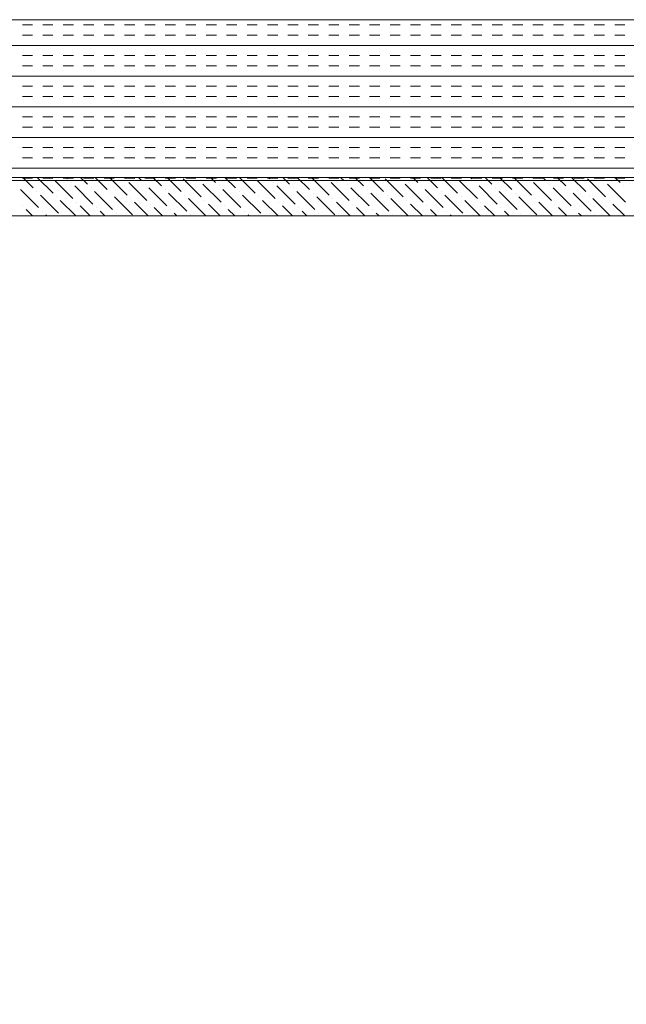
# Model space of a CAD drawing. Extents: x 3940905 to 4145695, y 925352 to 1109797.
# Tile 705 of 1056: x 4034895 to 4035084, y 1100272 to 1100578. Entities that reach past the tile are written whole.
import ezdxf

# ---------------------------------------------------------------- set-up
doc = ezdxf.new("R2010")
doc.units = 0
doc.header["$LTSCALE"] = 750
doc.header["$MEASUREMENT"] = 0
doc.layers.add('CKD Equipments', color=252, linetype='CONTINUOUS', lineweight=0)

msp = doc.modelspace()

# ---------------------------------------------------------------- linework, layer by layer
at = {"layer": 'CKD Equipments'}
for p, q in [((4035285.22, 1100578.1, -7.61), (4034685.22, 1100578.1, -7.61)), ((4034701.22, 1100529.1, -7.61), (4035270.22, 1100529.1, -7.61)), ((4034685.22, 1100528.1, -7.61), (4035285.22, 1100528.1, -7.61)), ((4035270.22, 1100517.1, -7.61), (4034701.22, 1100517.1, -7.61))]:
    msp.add_line(p, q, dxfattribs=at)
at = {"layer": 'CKD Equipments', "color": 4, "linetype": 'Continuous'}
for p, q in [((4034896.24, 1100576.46, -7.61), (4034899.42, 1100576.46, -7.61)), ((4034902.59, 1100576.46, -7.61), (4034905.77, 1100576.46, -7.61)), ((4034908.94, 1100576.46, -7.61), (4034912.12, 1100576.46, -7.61)), ((4034915.29, 1100576.46, -7.61), (4034918.47, 1100576.46, -7.61)), ((4034921.64, 1100576.46, -7.61), (4034924.82, 1100576.46, -7.61)), ((4034927.99, 1100576.46, -7.61), (4034931.17, 1100576.46, -7.61)), ((4034934.34, 1100576.46, -7.61), (4034937.52, 1100576.46, -7.61)), ((4034940.69, 1100576.46, -7.61), (4034943.87, 1100576.46, -7.61)), ((4034947.04, 1100576.46, -7.61), (4034950.22, 1100576.46, -7.61)), ((4034953.39, 1100576.46, -7.61), (4034956.57, 1100576.46, -7.61)), ((4034959.74, 1100576.46, -7.61), (4034962.92, 1100576.46, -7.61)), ((4034966.09, 1100576.46, -7.61), (4034969.27, 1100576.46, -7.61)), ((4034972.44, 1100576.46, -7.61), (4034975.62, 1100576.46, -7.61)), ((4034978.79, 1100576.46, -7.61), (4034981.97, 1100576.46, -7.61)), ((4034985.14, 1100576.46, -7.61), (4034988.32, 1100576.46, -7.61)), ((4034991.49, 1100576.46, -7.61), (4034994.67, 1100576.46, -7.61)), ((4034997.84, 1100576.46, -7.61), (4035001.02, 1100576.46, -7.61)), ((4035004.19, 1100576.46, -7.61), (4035007.37, 1100576.46, -7.61)), ((4035010.54, 1100576.46, -7.61), (4035013.72, 1100576.46, -7.61)), ((4035016.89, 1100576.46, -7.61), (4035020.07, 1100576.46, -7.61)), ((4035023.24, 1100576.46, -7.61), (4035026.42, 1100576.46, -7.61)), ((4035029.59, 1100576.46, -7.61), (4035032.77, 1100576.46, -7.61)), ((4035035.94, 1100576.46, -7.61), (4035039.12, 1100576.46, -7.61)), ((4035042.29, 1100576.46, -7.61), (4035045.47, 1100576.46, -7.61)), ((4035048.64, 1100576.46, -7.61), (4035051.82, 1100576.46, -7.61)), ((4035054.99, 1100576.46, -7.61), (4035058.17, 1100576.46, -7.61)), ((4035061.34, 1100576.46, -7.61), (4035064.52, 1100576.46, -7.61)), ((4035067.69, 1100576.46, -7.61), (4035070.87, 1100576.46, -7.61)), ((4035074.04, 1100576.46, -7.61), (4035077.22, 1100576.46, -7.61)), ((4035080.39, 1100576.46, -7.61), (4035083.57, 1100576.46, -7.61)), ((4034896.24, 1100573.28, -7.61), (4034899.42, 1100573.28, -7.61)), ((4034902.59, 1100573.28, -7.61), (4034905.77, 1100573.28, -7.61)), ((4034908.94, 1100573.28, -7.61), (4034912.12, 1100573.28, -7.61)), ((4034915.29, 1100573.28, -7.61), (4034918.47, 1100573.28, -7.61)), ((4034921.64, 1100573.28, -7.61), (4034924.82, 1100573.28, -7.61)), ((4034927.99, 1100573.28, -7.61), (4034931.17, 1100573.28, -7.61)), ((4034934.34, 1100573.28, -7.61), (4034937.52, 1100573.28, -7.61)), ((4034940.69, 1100573.28, -7.61), (4034943.87, 1100573.28, -7.61)), ((4034947.04, 1100573.28, -7.61), (4034950.22, 1100573.28, -7.61)), ((4034953.39, 1100573.28, -7.61), (4034956.57, 1100573.28, -7.61)), ((4034959.74, 1100573.28, -7.61), (4034962.92, 1100573.28, -7.61)), ((4034966.09, 1100573.28, -7.61), (4034969.27, 1100573.28, -7.61)), ((4034972.44, 1100573.28, -7.61), (4034975.62, 1100573.28, -7.61)), ((4034978.79, 1100573.28, -7.61), (4034981.97, 1100573.28, -7.61)), ((4034985.14, 1100573.28, -7.61), (4034988.32, 1100573.28, -7.61)), ((4034991.49, 1100573.28, -7.61), (4034994.67, 1100573.28, -7.61)), ((4034997.84, 1100573.28, -7.61), (4035001.02, 1100573.28, -7.61)), ((4035004.19, 1100573.28, -7.61), (4035007.37, 1100573.28, -7.61)), ((4035010.54, 1100573.28, -7.61), (4035013.72, 1100573.28, -7.61)), ((4035016.89, 1100573.28, -7.61), (4035020.07, 1100573.28, -7.61)), ((4035023.24, 1100573.28, -7.61), (4035026.42, 1100573.28, -7.61)), ((4035029.59, 1100573.28, -7.61), (4035032.77, 1100573.28, -7.61)), ((4035035.94, 1100573.28, -7.61), (4035039.12, 1100573.28, -7.61)), ((4035042.29, 1100573.28, -7.61), (4035045.47, 1100573.28, -7.61)), ((4035048.64, 1100573.28, -7.61), (4035051.82, 1100573.28, -7.61)), ((4035054.99, 1100573.28, -7.61), (4035058.17, 1100573.28, -7.61)), ((4035061.34, 1100573.28, -7.61), (4035064.52, 1100573.28, -7.61)), ((4035067.69, 1100573.28, -7.61), (4035070.87, 1100573.28, -7.61)), ((4035074.04, 1100573.28, -7.61), (4035077.22, 1100573.28, -7.61)), ((4035080.39, 1100573.28, -7.61), (4035083.57, 1100573.28, -7.61)), ((4034685.22, 1100570.11, -7.61), (4035285.22, 1100570.11, -7.61)), ((4034896.24, 1100566.93, -7.61), (4034899.42, 1100566.93, -7.61)), ((4034902.59, 1100566.93, -7.61), (4034905.77, 1100566.93, -7.61)), ((4034908.94, 1100566.93, -7.61), (4034912.12, 1100566.93, -7.61)), ((4034915.29, 1100566.93, -7.61), (4034918.47, 1100566.93, -7.61)), ((4034921.64, 1100566.93, -7.61), (4034924.82, 1100566.93, -7.61)), ((4034927.99, 1100566.93, -7.61), (4034931.17, 1100566.93, -7.61)), ((4034934.34, 1100566.93, -7.61), (4034937.52, 1100566.93, -7.61)), ((4034940.69, 1100566.93, -7.61), (4034943.87, 1100566.93, -7.61)), ((4034947.04, 1100566.93, -7.61), (4034950.22, 1100566.93, -7.61)), ((4034953.39, 1100566.93, -7.61), (4034956.57, 1100566.93, -7.61)), ((4034959.74, 1100566.93, -7.61), (4034962.92, 1100566.93, -7.61)), ((4034966.09, 1100566.93, -7.61), (4034969.27, 1100566.93, -7.61)), ((4034972.44, 1100566.93, -7.61), (4034975.62, 1100566.93, -7.61)), ((4034978.79, 1100566.93, -7.61), (4034981.97, 1100566.93, -7.61)), ((4034985.14, 1100566.93, -7.61), (4034988.32, 1100566.93, -7.61)), ((4034991.49, 1100566.93, -7.61), (4034994.67, 1100566.93, -7.61)), ((4034997.84, 1100566.93, -7.61), (4035001.02, 1100566.93, -7.61)), ((4035004.19, 1100566.93, -7.61), (4035007.37, 1100566.93, -7.61)), ((4035010.54, 1100566.93, -7.61), (4035013.72, 1100566.93, -7.61)), ((4035016.89, 1100566.93, -7.61), (4035020.07, 1100566.93, -7.61)), ((4035023.24, 1100566.93, -7.61), (4035026.42, 1100566.93, -7.61)), ((4035029.59, 1100566.93, -7.61), (4035032.77, 1100566.93, -7.61)), ((4035035.94, 1100566.93, -7.61), (4035039.12, 1100566.93, -7.61)), ((4035042.29, 1100566.93, -7.61), (4035045.47, 1100566.93, -7.61)), ((4035048.64, 1100566.93, -7.61), (4035051.82, 1100566.93, -7.61)), ((4035054.99, 1100566.93, -7.61), (4035058.17, 1100566.93, -7.61)), ((4035061.34, 1100566.93, -7.61), (4035064.52, 1100566.93, -7.61)), ((4035067.69, 1100566.93, -7.61), (4035070.87, 1100566.93, -7.61)), ((4035074.04, 1100566.93, -7.61), (4035077.22, 1100566.93, -7.61)), ((4035080.39, 1100566.93, -7.61), (4035083.57, 1100566.93, -7.61)), ((4034896.24, 1100563.76, -7.61), (4034899.42, 1100563.76, -7.61)), ((4034902.59, 1100563.76, -7.61), (4034905.77, 1100563.76, -7.61)), ((4034908.94, 1100563.76, -7.61), (4034912.12, 1100563.76, -7.61)), ((4034915.29, 1100563.76, -7.61), (4034918.47, 1100563.76, -7.61)), ((4034921.64, 1100563.76, -7.61), (4034924.82, 1100563.76, -7.61)), ((4034927.99, 1100563.76, -7.61), (4034931.17, 1100563.76, -7.61)), ((4034934.34, 1100563.76, -7.61), (4034937.52, 1100563.76, -7.61)), ((4034940.69, 1100563.76, -7.61), (4034943.87, 1100563.76, -7.61)), ((4034947.04, 1100563.76, -7.61), (4034950.22, 1100563.76, -7.61)), ((4034953.39, 1100563.76, -7.61), (4034956.57, 1100563.76, -7.61)), ((4034959.74, 1100563.76, -7.61), (4034962.92, 1100563.76, -7.61)), ((4034966.09, 1100563.76, -7.61), (4034969.27, 1100563.76, -7.61)), ((4034972.44, 1100563.76, -7.61), (4034975.62, 1100563.76, -7.61)), ((4034978.79, 1100563.76, -7.61), (4034981.97, 1100563.76, -7.61)), ((4034985.14, 1100563.76, -7.61), (4034988.32, 1100563.76, -7.61)), ((4034991.49, 1100563.76, -7.61), (4034994.67, 1100563.76, -7.61)), ((4034997.84, 1100563.76, -7.61), (4035001.02, 1100563.76, -7.61)), ((4035004.19, 1100563.76, -7.61), (4035007.37, 1100563.76, -7.61)), ((4035010.54, 1100563.76, -7.61), (4035013.72, 1100563.76, -7.61)), ((4035016.89, 1100563.76, -7.61), (4035020.07, 1100563.76, -7.61)), ((4035023.24, 1100563.76, -7.61), (4035026.42, 1100563.76, -7.61)), ((4035029.59, 1100563.76, -7.61), (4035032.77, 1100563.76, -7.61)), ((4035035.94, 1100563.76, -7.61), (4035039.12, 1100563.76, -7.61)), ((4035042.29, 1100563.76, -7.61), (4035045.47, 1100563.76, -7.61)), ((4035048.64, 1100563.76, -7.61), (4035051.82, 1100563.76, -7.61)), ((4035054.99, 1100563.76, -7.61), (4035058.17, 1100563.76, -7.61)), ((4035061.34, 1100563.76, -7.61), (4035064.52, 1100563.76, -7.61)), ((4035067.69, 1100563.76, -7.61), (4035070.87, 1100563.76, -7.61)), ((4035074.04, 1100563.76, -7.61), (4035077.22, 1100563.76, -7.61)), ((4035080.39, 1100563.76, -7.61), (4035083.57, 1100563.76, -7.61)), ((4034685.22, 1100560.58, -7.61), (4035285.22, 1100560.58, -7.61)), ((4034896.24, 1100557.41, -7.61), (4034899.42, 1100557.41, -7.61)), ((4034902.59, 1100557.41, -7.61), (4034905.77, 1100557.41, -7.61)), ((4034908.94, 1100557.41, -7.61), (4034912.12, 1100557.41, -7.61)), ((4034915.29, 1100557.41, -7.61), (4034918.47, 1100557.41, -7.61)), ((4034921.64, 1100557.41, -7.61), (4034924.82, 1100557.41, -7.61)), ((4034927.99, 1100557.41, -7.61), (4034931.17, 1100557.41, -7.61)), ((4034934.34, 1100557.41, -7.61), (4034937.52, 1100557.41, -7.61)), ((4034940.69, 1100557.41, -7.61), (4034943.87, 1100557.41, -7.61)), ((4034947.04, 1100557.41, -7.61), (4034950.22, 1100557.41, -7.61)), ((4034953.39, 1100557.41, -7.61), (4034956.57, 1100557.41, -7.61)), ((4034959.74, 1100557.41, -7.61), (4034962.92, 1100557.41, -7.61)), ((4034966.09, 1100557.41, -7.61), (4034969.27, 1100557.41, -7.61)), ((4034972.44, 1100557.41, -7.61), (4034975.62, 1100557.41, -7.61)), ((4034978.79, 1100557.41, -7.61), (4034981.97, 1100557.41, -7.61)), ((4034985.14, 1100557.41, -7.61), (4034988.32, 1100557.41, -7.61)), ((4034991.49, 1100557.41, -7.61), (4034994.67, 1100557.41, -7.61)), ((4034997.84, 1100557.41, -7.61), (4035001.02, 1100557.41, -7.61)), ((4035004.19, 1100557.41, -7.61), (4035007.37, 1100557.41, -7.61)), ((4035010.54, 1100557.41, -7.61), (4035013.72, 1100557.41, -7.61)), ((4035016.89, 1100557.41, -7.61), (4035020.07, 1100557.41, -7.61)), ((4035023.24, 1100557.41, -7.61), (4035026.42, 1100557.41, -7.61)), ((4035029.59, 1100557.41, -7.61), (4035032.77, 1100557.41, -7.61)), ((4035035.94, 1100557.41, -7.61), (4035039.12, 1100557.41, -7.61)), ((4035042.29, 1100557.41, -7.61), (4035045.47, 1100557.41, -7.61)), ((4035048.64, 1100557.41, -7.61), (4035051.82, 1100557.41, -7.61)), ((4035054.99, 1100557.41, -7.61), (4035058.17, 1100557.41, -7.61)), ((4035061.34, 1100557.41, -7.61), (4035064.52, 1100557.41, -7.61)), ((4035067.69, 1100557.41, -7.61), (4035070.87, 1100557.41, -7.61)), ((4035074.04, 1100557.41, -7.61), (4035077.22, 1100557.41, -7.61)), ((4035080.39, 1100557.41, -7.61), (4035083.57, 1100557.41, -7.61)), ((4034896.24, 1100554.23, -7.61), (4034899.42, 1100554.23, -7.61)), ((4034902.59, 1100554.23, -7.61), (4034905.77, 1100554.23, -7.61)), ((4034908.94, 1100554.23, -7.61), (4034912.12, 1100554.23, -7.61)), ((4034915.29, 1100554.23, -7.61), (4034918.47, 1100554.23, -7.61)), ((4034921.64, 1100554.23, -7.61), (4034924.82, 1100554.23, -7.61)), ((4034927.99, 1100554.23, -7.61), (4034931.17, 1100554.23, -7.61)), ((4034934.34, 1100554.23, -7.61), (4034937.52, 1100554.23, -7.61)), ((4034940.69, 1100554.23, -7.61), (4034943.87, 1100554.23, -7.61)), ((4034947.04, 1100554.23, -7.61), (4034950.22, 1100554.23, -7.61)), ((4034953.39, 1100554.23, -7.61), (4034956.57, 1100554.23, -7.61)), ((4034959.74, 1100554.23, -7.61), (4034962.92, 1100554.23, -7.61)), ((4034966.09, 1100554.23, -7.61), (4034969.27, 1100554.23, -7.61)), ((4034972.44, 1100554.23, -7.61), (4034975.62, 1100554.23, -7.61)), ((4034978.79, 1100554.23, -7.61), (4034981.97, 1100554.23, -7.61)), ((4034985.14, 1100554.23, -7.61), (4034988.32, 1100554.23, -7.61)), ((4034991.49, 1100554.23, -7.61), (4034994.67, 1100554.23, -7.61)), ((4034997.84, 1100554.23, -7.61), (4035001.02, 1100554.23, -7.61)), ((4035004.19, 1100554.23, -7.61), (4035007.37, 1100554.23, -7.61)), ((4035010.54, 1100554.23, -7.61), (4035013.72, 1100554.23, -7.61)), ((4035016.89, 1100554.23, -7.61), (4035020.07, 1100554.23, -7.61)), ((4035023.24, 1100554.23, -7.61), (4035026.42, 1100554.23, -7.61)), ((4035029.59, 1100554.23, -7.61), (4035032.77, 1100554.23, -7.61)), ((4035035.94, 1100554.23, -7.61), (4035039.12, 1100554.23, -7.61)), ((4035042.29, 1100554.23, -7.61), (4035045.47, 1100554.23, -7.61)), ((4035048.64, 1100554.23, -7.61), (4035051.82, 1100554.23, -7.61)), ((4035054.99, 1100554.23, -7.61), (4035058.17, 1100554.23, -7.61)), ((4035061.34, 1100554.23, -7.61), (4035064.52, 1100554.23, -7.61)), ((4035067.69, 1100554.23, -7.61), (4035070.87, 1100554.23, -7.61)), ((4035074.04, 1100554.23, -7.61), (4035077.22, 1100554.23, -7.61)), ((4035080.39, 1100554.23, -7.61), (4035083.57, 1100554.23, -7.61)), ((4034685.22, 1100551.06, -7.61), (4035285.22, 1100551.06, -7.61)), ((4034896.24, 1100547.88, -7.61), (4034899.42, 1100547.88, -7.61)), ((4034902.59, 1100547.88, -7.61), (4034905.77, 1100547.88, -7.61)), ((4034908.94, 1100547.88, -7.61), (4034912.12, 1100547.88, -7.61)), ((4034915.29, 1100547.88, -7.61), (4034918.47, 1100547.88, -7.61)), ((4034921.64, 1100547.88, -7.61), (4034924.82, 1100547.88, -7.61)), ((4034927.99, 1100547.88, -7.61), (4034931.17, 1100547.88, -7.61)), ((4034934.34, 1100547.88, -7.61), (4034937.52, 1100547.88, -7.61)), ((4034940.69, 1100547.88, -7.61), (4034943.87, 1100547.88, -7.61)), ((4034947.04, 1100547.88, -7.61), (4034950.22, 1100547.88, -7.61)), ((4034953.39, 1100547.88, -7.61), (4034956.57, 1100547.88, -7.61)), ((4034959.74, 1100547.88, -7.61), (4034962.92, 1100547.88, -7.61)), ((4034966.09, 1100547.88, -7.61), (4034969.27, 1100547.88, -7.61)), ((4034972.44, 1100547.88, -7.61), (4034975.62, 1100547.88, -7.61)), ((4034978.79, 1100547.88, -7.61), (4034981.97, 1100547.88, -7.61)), ((4034985.14, 1100547.88, -7.61), (4034988.32, 1100547.88, -7.61)), ((4034991.49, 1100547.88, -7.61), (4034994.67, 1100547.88, -7.61)), ((4034997.84, 1100547.88, -7.61), (4035001.02, 1100547.88, -7.61)), ((4035004.19, 1100547.88, -7.61), (4035007.37, 1100547.88, -7.61)), ((4035010.54, 1100547.88, -7.61), (4035013.72, 1100547.88, -7.61)), ((4035016.89, 1100547.88, -7.61), (4035020.07, 1100547.88, -7.61)), ((4035023.24, 1100547.88, -7.61), (4035026.42, 1100547.88, -7.61)), ((4035029.59, 1100547.88, -7.61), (4035032.77, 1100547.88, -7.61)), ((4035035.94, 1100547.88, -7.61), (4035039.12, 1100547.88, -7.61)), ((4035042.29, 1100547.88, -7.61), (4035045.47, 1100547.88, -7.61)), ((4035048.64, 1100547.88, -7.61), (4035051.82, 1100547.88, -7.61)), ((4035054.99, 1100547.88, -7.61), (4035058.17, 1100547.88, -7.61)), ((4035061.34, 1100547.88, -7.61), (4035064.52, 1100547.88, -7.61)), ((4035067.69, 1100547.88, -7.61), (4035070.87, 1100547.88, -7.61)), ((4035074.04, 1100547.88, -7.61), (4035077.22, 1100547.88, -7.61)), ((4035080.39, 1100547.88, -7.61), (4035083.57, 1100547.88, -7.61)), ((4034896.24, 1100544.71, -7.61), (4034899.42, 1100544.71, -7.61)), ((4034902.59, 1100544.71, -7.61), (4034905.77, 1100544.71, -7.61)), ((4034908.94, 1100544.71, -7.61), (4034912.12, 1100544.71, -7.61)), ((4034915.29, 1100544.71, -7.61), (4034918.47, 1100544.71, -7.61)), ((4034921.64, 1100544.71, -7.61), (4034924.82, 1100544.71, -7.61)), ((4034927.99, 1100544.71, -7.61), (4034931.17, 1100544.71, -7.61)), ((4034934.34, 1100544.71, -7.61), (4034937.52, 1100544.71, -7.61)), ((4034940.69, 1100544.71, -7.61), (4034943.87, 1100544.71, -7.61)), ((4034947.04, 1100544.71, -7.61), (4034950.22, 1100544.71, -7.61)), ((4034953.39, 1100544.71, -7.61), (4034956.57, 1100544.71, -7.61)), ((4034959.74, 1100544.71, -7.61), (4034962.92, 1100544.71, -7.61)), ((4034966.09, 1100544.71, -7.61), (4034969.27, 1100544.71, -7.61)), ((4034972.44, 1100544.71, -7.61), (4034975.62, 1100544.71, -7.61)), ((4034978.79, 1100544.71, -7.61), (4034981.97, 1100544.71, -7.61)), ((4034985.14, 1100544.71, -7.61), (4034988.32, 1100544.71, -7.61)), ((4034991.49, 1100544.71, -7.61), (4034994.67, 1100544.71, -7.61)), ((4034997.84, 1100544.71, -7.61), (4035001.02, 1100544.71, -7.61)), ((4035004.19, 1100544.71, -7.61), (4035007.37, 1100544.71, -7.61)), ((4035010.54, 1100544.71, -7.61), (4035013.72, 1100544.71, -7.61)), ((4035016.89, 1100544.71, -7.61), (4035020.07, 1100544.71, -7.61)), ((4035023.24, 1100544.71, -7.61), (4035026.42, 1100544.71, -7.61)), ((4035029.59, 1100544.71, -7.61), (4035032.77, 1100544.71, -7.61)), ((4035035.94, 1100544.71, -7.61), (4035039.12, 1100544.71, -7.61)), ((4035042.29, 1100544.71, -7.61), (4035045.47, 1100544.71, -7.61)), ((4035048.64, 1100544.71, -7.61), (4035051.82, 1100544.71, -7.61)), ((4035054.99, 1100544.71, -7.61), (4035058.17, 1100544.71, -7.61)), ((4035061.34, 1100544.71, -7.61), (4035064.52, 1100544.71, -7.61)), ((4035067.69, 1100544.71, -7.61), (4035070.87, 1100544.71, -7.61)), ((4035074.04, 1100544.71, -7.61), (4035077.22, 1100544.71, -7.61)), ((4035080.39, 1100544.71, -7.61), (4035083.57, 1100544.71, -7.61)), ((4034685.22, 1100541.53, -7.61), (4035285.22, 1100541.53, -7.61)), ((4034896.24, 1100538.36, -7.61), (4034899.42, 1100538.36, -7.61)), ((4034902.59, 1100538.36, -7.61), (4034905.77, 1100538.36, -7.61)), ((4034908.94, 1100538.36, -7.61), (4034912.12, 1100538.36, -7.61)), ((4034915.29, 1100538.36, -7.61), (4034918.47, 1100538.36, -7.61)), ((4034921.64, 1100538.36, -7.61), (4034924.82, 1100538.36, -7.61)), ((4034927.99, 1100538.36, -7.61), (4034931.17, 1100538.36, -7.61)), ((4034934.34, 1100538.36, -7.61), (4034937.52, 1100538.36, -7.61)), ((4034940.69, 1100538.36, -7.61), (4034943.87, 1100538.36, -7.61)), ((4034947.04, 1100538.36, -7.61), (4034950.22, 1100538.36, -7.61)), ((4034953.39, 1100538.36, -7.61), (4034956.57, 1100538.36, -7.61)), ((4034959.74, 1100538.36, -7.61), (4034962.92, 1100538.36, -7.61)), ((4034966.09, 1100538.36, -7.61), (4034969.27, 1100538.36, -7.61)), ((4034972.44, 1100538.36, -7.61), (4034975.62, 1100538.36, -7.61)), ((4034978.79, 1100538.36, -7.61), (4034981.97, 1100538.36, -7.61)), ((4034985.14, 1100538.36, -7.61), (4034988.32, 1100538.36, -7.61)), ((4034991.49, 1100538.36, -7.61), (4034994.67, 1100538.36, -7.61)), ((4034997.84, 1100538.36, -7.61), (4035001.02, 1100538.36, -7.61)), ((4035004.19, 1100538.36, -7.61), (4035007.37, 1100538.36, -7.61)), ((4035010.54, 1100538.36, -7.61), (4035013.72, 1100538.36, -7.61)), ((4035016.89, 1100538.36, -7.61), (4035020.07, 1100538.36, -7.61)), ((4035023.24, 1100538.36, -7.61), (4035026.42, 1100538.36, -7.61)), ((4035029.59, 1100538.36, -7.61), (4035032.77, 1100538.36, -7.61)), ((4035035.94, 1100538.36, -7.61), (4035039.12, 1100538.36, -7.61)), ((4035042.29, 1100538.36, -7.61), (4035045.47, 1100538.36, -7.61)), ((4035048.64, 1100538.36, -7.61), (4035051.82, 1100538.36, -7.61)), ((4035054.99, 1100538.36, -7.61), (4035058.17, 1100538.36, -7.61)), ((4035061.34, 1100538.36, -7.61), (4035064.52, 1100538.36, -7.61)), ((4035067.69, 1100538.36, -7.61), (4035070.87, 1100538.36, -7.61)), ((4035074.04, 1100538.36, -7.61), (4035077.22, 1100538.36, -7.61)), ((4035080.39, 1100538.36, -7.61), (4035083.57, 1100538.36, -7.61)), ((4034896.24, 1100535.18, -7.61), (4034899.42, 1100535.18, -7.61)), ((4034902.59, 1100535.18, -7.61), (4034905.77, 1100535.18, -7.61)), ((4034908.94, 1100535.18, -7.61), (4034912.12, 1100535.18, -7.61)), ((4034915.29, 1100535.18, -7.61), (4034918.47, 1100535.18, -7.61)), ((4034921.64, 1100535.18, -7.61), (4034924.82, 1100535.18, -7.61)), ((4034927.99, 1100535.18, -7.61), (4034931.17, 1100535.18, -7.61)), ((4034934.34, 1100535.18, -7.61), (4034937.52, 1100535.18, -7.61)), ((4034940.69, 1100535.18, -7.61), (4034943.87, 1100535.18, -7.61)), ((4034947.04, 1100535.18, -7.61), (4034950.22, 1100535.18, -7.61)), ((4034953.39, 1100535.18, -7.61), (4034956.57, 1100535.18, -7.61)), ((4034959.74, 1100535.18, -7.61), (4034962.92, 1100535.18, -7.61)), ((4034966.09, 1100535.18, -7.61), (4034969.27, 1100535.18, -7.61)), ((4034972.44, 1100535.18, -7.61), (4034975.62, 1100535.18, -7.61)), ((4034978.79, 1100535.18, -7.61), (4034981.97, 1100535.18, -7.61)), ((4034985.14, 1100535.18, -7.61), (4034988.32, 1100535.18, -7.61)), ((4034991.49, 1100535.18, -7.61), (4034994.67, 1100535.18, -7.61)), ((4034997.84, 1100535.18, -7.61), (4035001.02, 1100535.18, -7.61)), ((4035004.19, 1100535.18, -7.61), (4035007.37, 1100535.18, -7.61)), ((4035010.54, 1100535.18, -7.61), (4035013.72, 1100535.18, -7.61)), ((4035016.89, 1100535.18, -7.61), (4035020.07, 1100535.18, -7.61)), ((4035023.24, 1100535.18, -7.61), (4035026.42, 1100535.18, -7.61)), ((4035029.59, 1100535.18, -7.61), (4035032.77, 1100535.18, -7.61)), ((4035035.94, 1100535.18, -7.61), (4035039.12, 1100535.18, -7.61)), ((4035042.29, 1100535.18, -7.61), (4035045.47, 1100535.18, -7.61)), ((4035048.64, 1100535.18, -7.61), (4035051.82, 1100535.18, -7.61)), ((4035054.99, 1100535.18, -7.61), (4035058.17, 1100535.18, -7.61)), ((4035061.34, 1100535.18, -7.61), (4035064.52, 1100535.18, -7.61)), ((4035067.69, 1100535.18, -7.61), (4035070.87, 1100535.18, -7.61)), ((4035074.04, 1100535.18, -7.61), (4035077.22, 1100535.18, -7.61)), ((4035080.39, 1100535.18, -7.61), (4035083.57, 1100535.18, -7.61)), ((4034685.22, 1100532.01, -7.61), (4035285.22, 1100532.01, -7.61)), ((4034896.24, 1100528.83, -7.61), (4034899.42, 1100528.83, -7.61)), ((4034902.59, 1100528.83, -7.61), (4034905.77, 1100528.83, -7.61)), ((4034908.94, 1100528.83, -7.61), (4034912.12, 1100528.83, -7.61)), ((4034915.29, 1100528.83, -7.61), (4034918.47, 1100528.83, -7.61)), ((4034921.64, 1100528.83, -7.61), (4034924.82, 1100528.83, -7.61)), ((4034927.99, 1100528.83, -7.61), (4034931.17, 1100528.83, -7.61)), ((4034934.34, 1100528.83, -7.61), (4034937.52, 1100528.83, -7.61)), ((4034940.69, 1100528.83, -7.61), (4034943.87, 1100528.83, -7.61)), ((4034947.04, 1100528.83, -7.61), (4034950.22, 1100528.83, -7.61)), ((4034953.39, 1100528.83, -7.61), (4034956.57, 1100528.83, -7.61)), ((4034959.74, 1100528.83, -7.61), (4034962.92, 1100528.83, -7.61)), ((4034966.09, 1100528.83, -7.61), (4034969.27, 1100528.83, -7.61)), ((4034972.44, 1100528.83, -7.61), (4034975.62, 1100528.83, -7.61)), ((4034978.79, 1100528.83, -7.61), (4034981.97, 1100528.83, -7.61)), ((4034985.14, 1100528.83, -7.61), (4034988.32, 1100528.83, -7.61)), ((4034991.49, 1100528.83, -7.61), (4034994.67, 1100528.83, -7.61)), ((4034997.84, 1100528.83, -7.61), (4035001.02, 1100528.83, -7.61)), ((4035004.19, 1100528.83, -7.61), (4035007.37, 1100528.83, -7.61)), ((4035010.54, 1100528.83, -7.61), (4035013.72, 1100528.83, -7.61)), ((4035016.89, 1100528.83, -7.61), (4035020.07, 1100528.83, -7.61)), ((4035023.24, 1100528.83, -7.61), (4035026.42, 1100528.83, -7.61)), ((4035029.59, 1100528.83, -7.61), (4035032.77, 1100528.83, -7.61)), ((4035035.94, 1100528.83, -7.61), (4035039.12, 1100528.83, -7.61)), ((4035042.29, 1100528.83, -7.61), (4035045.47, 1100528.83, -7.61)), ((4035048.64, 1100528.83, -7.61), (4035051.82, 1100528.83, -7.61)), ((4035054.99, 1100528.83, -7.61), (4035058.17, 1100528.83, -7.61)), ((4035061.34, 1100528.83, -7.61), (4035064.52, 1100528.83, -7.61)), ((4035067.69, 1100528.83, -7.61), (4035070.87, 1100528.83, -7.61)), ((4035074.04, 1100528.83, -7.61), (4035077.22, 1100528.83, -7.61)), ((4035080.39, 1100528.83, -7.61), (4035083.57, 1100528.83, -7.61))]:
    msp.add_line(p, q, dxfattribs=at)
at = {"layer": 'CKD Equipments', "color": 55, "linetype": 'Continuous'}
for p, q in [((4034899.62, 1100525.86, -7.61), (4034896.38, 1100529.1, -7.61)), ((4034905.8, 1100524.18, -7.61), (4034900.87, 1100529.1, -7.61)), ((4034910.29, 1100528.67, -7.61), (4034909.85, 1100529.1, -7.61)), ((4034916.46, 1100526.98, -7.61), (4034914.34, 1100529.1, -7.61)), ((4034922.64, 1100525.3, -7.61), (4034918.83, 1100529.1, -7.61)), ((4034928.81, 1100523.62, -7.61), (4034923.32, 1100529.1, -7.61)), ((4034933.3, 1100528.11, -7.61), (4034932.3, 1100529.1, -7.61)), ((4034939.47, 1100526.42, -7.61), (4034936.79, 1100529.1, -7.61)), ((4034945.65, 1100524.74, -7.61), (4034941.28, 1100529.1, -7.61)), ((4034956.31, 1100527.55, -7.61), (4034954.75, 1100529.1, -7.61)), ((4034962.49, 1100525.86, -7.61), (4034959.24, 1100529.1, -7.61)), ((4034968.66, 1100524.18, -7.61), (4034963.73, 1100529.1, -7.61)), ((4034973.15, 1100528.67, -7.61), (4034972.71, 1100529.1, -7.61)), ((4034979.32, 1100526.98, -7.61), (4034977.2, 1100529.1, -7.61)), ((4034985.5, 1100525.3, -7.61), (4034981.69, 1100529.1, -7.61)), ((4034991.67, 1100523.62, -7.61), (4034986.18, 1100529.1, -7.61)), ((4034996.16, 1100528.11, -7.61), (4034995.16, 1100529.1, -7.61)), ((4035002.34, 1100526.42, -7.61), (4034999.65, 1100529.1, -7.61)), ((4035008.51, 1100524.74, -7.61), (4035004.14, 1100529.1, -7.61)), ((4035019.17, 1100527.55, -7.61), (4035017.61, 1100529.1, -7.61)), ((4035025.35, 1100525.86, -7.61), (4035022.11, 1100529.1, -7.61)), ((4035031.52, 1100524.18, -7.61), (4035026.6, 1100529.1, -7.61)), ((4035036.01, 1100528.67, -7.61), (4035035.58, 1100529.1, -7.61)), ((4035042.19, 1100526.98, -7.61), (4035040.07, 1100529.1, -7.61)), ((4035048.36, 1100525.3, -7.61), (4035044.56, 1100529.1, -7.61)), ((4035054.53, 1100523.62, -7.61), (4035049.05, 1100529.1, -7.61)), ((4035059.02, 1100528.11, -7.61), (4035058.03, 1100529.1, -7.61)), ((4035065.2, 1100526.42, -7.61), (4035062.52, 1100529.1, -7.61)), ((4035071.37, 1100524.74, -7.61), (4035067.01, 1100529.1, -7.61)), ((4035082.04, 1100527.55, -7.61), (4035080.48, 1100529.1, -7.61)), ((4034911.97, 1100522.49, -7.61), (4034906.36, 1100528.11, -7.61)), ((4034911.41, 1100527.55, -7.61), (4034911.41, 1100527.55, -7.61)), ((4034918.15, 1100520.81, -7.61), (4034912.53, 1100526.42, -7.61)), ((4034928.25, 1100528.67, -7.61), (4034928.25, 1100528.67, -7.61)), ((4034934.98, 1100521.93, -7.61), (4034929.37, 1100527.55, -7.61)), ((4034934.42, 1100526.98, -7.61), (4034934.42, 1100526.98, -7.61)), ((4034951.82, 1100523.06, -7.61), (4034946.21, 1100528.67, -7.61)), ((4034951.26, 1100528.11, -7.61), (4034951.26, 1100528.11, -7.61)), ((4034958, 1100521.37, -7.61), (4034952.38, 1100526.98, -7.61)), ((4034957.44, 1100526.42, -7.61), (4034957.44, 1100526.42, -7.61)), ((4034974.83, 1100522.49, -7.61), (4034969.22, 1100528.11, -7.61)), ((4034974.27, 1100527.55, -7.61), (4034974.27, 1100527.55, -7.61)), ((4034981.01, 1100520.81, -7.61), (4034975.4, 1100526.42, -7.61)), ((4034991.11, 1100528.67, -7.61), (4034991.11, 1100528.67, -7.61)), ((4034997.85, 1100521.93, -7.61), (4034992.23, 1100527.55, -7.61)), ((4034997.29, 1100526.98, -7.61), (4034997.29, 1100526.98, -7.61)), ((4035014.68, 1100523.06, -7.61), (4035009.07, 1100528.67, -7.61)), ((4035014.12, 1100528.11, -7.61), (4035014.12, 1100528.11, -7.61)), ((4035020.86, 1100521.37, -7.61), (4035015.25, 1100526.98, -7.61)), ((4035020.3, 1100526.42, -7.61), (4035020.3, 1100526.42, -7.61)), ((4035037.7, 1100522.49, -7.61), (4035032.08, 1100528.11, -7.61)), ((4035037.13, 1100527.55, -7.61), (4035037.13, 1100527.55, -7.61)), ((4035043.87, 1100520.81, -7.61), (4035038.26, 1100526.42, -7.61)), ((4035053.97, 1100528.67, -7.61), (4035053.97, 1100528.67, -7.61)), ((4035060.71, 1100521.93, -7.61), (4035055.1, 1100527.55, -7.61)), ((4035060.15, 1100526.98, -7.61), (4035060.15, 1100526.98, -7.61)), ((4035077.55, 1100523.06, -7.61), (4035071.93, 1100528.67, -7.61)), ((4035076.98, 1100528.11, -7.61), (4035076.98, 1100528.11, -7.61)), ((4035083.72, 1100521.37, -7.61), (4035078.11, 1100526.98, -7.61)), ((4035083.16, 1100526.42, -7.61), (4035083.16, 1100526.42, -7.61)), ((4034901.31, 1100519.69, -7.61), (4034895.7, 1100525.3, -7.61)), ((4034900.75, 1100524.74, -7.61), (4034900.75, 1100524.74, -7.61)), ((4034907.48, 1100518, -7.61), (4034901.87, 1100523.62, -7.61)), ((4034906.92, 1100523.06, -7.61), (4034906.92, 1100523.06, -7.61)), ((4034917.59, 1100525.86, -7.61), (4034917.59, 1100525.86, -7.61)), ((4034924.32, 1100519.13, -7.61), (4034918.71, 1100524.74, -7.61)), ((4034923.76, 1100524.18, -7.61), (4034923.76, 1100524.18, -7.61)), ((4034930.49, 1100517.44, -7.61), (4034924.88, 1100523.06, -7.61)), ((4034941.16, 1100520.25, -7.61), (4034935.55, 1100525.86, -7.61)), ((4034940.6, 1100525.3, -7.61), (4034940.6, 1100525.3, -7.61)), ((4034947.33, 1100518.56, -7.61), (4034941.72, 1100524.18, -7.61)), ((4034946.77, 1100523.62, -7.61), (4034946.77, 1100523.62, -7.61)), ((4034964.17, 1100519.69, -7.61), (4034958.56, 1100525.3, -7.61)), ((4034963.61, 1100524.74, -7.61), (4034963.61, 1100524.74, -7.61)), ((4034970.34, 1100518, -7.61), (4034964.73, 1100523.62, -7.61)), ((4034969.78, 1100523.06, -7.61), (4034969.78, 1100523.06, -7.61)), ((4034980.45, 1100525.86, -7.61), (4034980.45, 1100525.86, -7.61)), ((4034987.18, 1100519.13, -7.61), (4034981.57, 1100524.74, -7.61)), ((4034986.62, 1100524.18, -7.61), (4034986.62, 1100524.18, -7.61)), ((4034993.36, 1100517.44, -7.61), (4034987.74, 1100523.06, -7.61)), ((4035004.02, 1100520.25, -7.61), (4034998.41, 1100525.86, -7.61)), ((4035003.46, 1100525.3, -7.61), (4035003.46, 1100525.3, -7.61)), ((4035010.19, 1100518.56, -7.61), (4035004.58, 1100524.18, -7.61)), ((4035009.63, 1100523.62, -7.61), (4035009.63, 1100523.62, -7.61)), ((4035027.03, 1100519.69, -7.61), (4035021.42, 1100525.3, -7.61)), ((4035026.47, 1100524.74, -7.61), (4035026.47, 1100524.74, -7.61)), ((4035033.21, 1100518, -7.61), (4035027.59, 1100523.62, -7.61)), ((4035032.64, 1100523.06, -7.61), (4035032.64, 1100523.06, -7.61)), ((4035043.31, 1100525.86, -7.61), (4035043.31, 1100525.86, -7.61)), ((4035050.04, 1100519.13, -7.61), (4035044.43, 1100524.74, -7.61)), ((4035049.48, 1100524.18, -7.61), (4035049.48, 1100524.18, -7.61)), ((4035056.22, 1100517.44, -7.61), (4035050.61, 1100523.06, -7.61)), ((4035066.88, 1100520.25, -7.61), (4035061.27, 1100525.86, -7.61)), ((4035066.32, 1100525.3, -7.61), (4035066.32, 1100525.3, -7.61)), ((4035073.06, 1100518.56, -7.61), (4035067.44, 1100524.18, -7.61)), ((4035072.49, 1100523.62, -7.61), (4035072.49, 1100523.62, -7.61)), ((4034896.26, 1100520.25, -7.61), (4034896.26, 1100520.25, -7.61)), ((4034912.87, 1100517.1, -7.61), (4034908.04, 1100521.93, -7.61)), ((4034913.1, 1100521.37, -7.61), (4034913.1, 1100521.37, -7.61)), ((4034917.36, 1100517.1, -7.61), (4034914.22, 1100520.25, -7.61)), ((4034929.93, 1100522.49, -7.61), (4034929.93, 1100522.49, -7.61)), ((4034935.32, 1100517.1, -7.61), (4034931.06, 1100521.37, -7.61)), ((4034936.11, 1100520.81, -7.61), (4034936.11, 1100520.81, -7.61)), ((4034953.28, 1100517.1, -7.61), (4034947.89, 1100522.49, -7.61)), ((4034952.95, 1100521.93, -7.61), (4034952.95, 1100521.93, -7.61)), ((4034957.77, 1100517.1, -7.61), (4034954.07, 1100520.81, -7.61)), ((4034959.12, 1100520.25, -7.61), (4034959.12, 1100520.25, -7.61)), ((4034975.73, 1100517.1, -7.61), (4034970.91, 1100521.93, -7.61)), ((4034975.96, 1100521.37, -7.61), (4034975.96, 1100521.37, -7.61)), ((4034980.22, 1100517.1, -7.61), (4034977.08, 1100520.25, -7.61)), ((4034992.79, 1100522.49, -7.61), (4034992.79, 1100522.49, -7.61)), ((4034998.18, 1100517.1, -7.61), (4034993.92, 1100521.37, -7.61)), ((4034998.97, 1100520.81, -7.61), (4034998.97, 1100520.81, -7.61)), ((4035016.14, 1100517.1, -7.61), (4035010.76, 1100522.49, -7.61)), ((4035015.81, 1100521.93, -7.61), (4035015.81, 1100521.93, -7.61)), ((4035020.63, 1100517.1, -7.61), (4035016.93, 1100520.81, -7.61)), ((4035021.98, 1100520.25, -7.61), (4035021.98, 1100520.25, -7.61)), ((4035038.6, 1100517.1, -7.61), (4035033.77, 1100521.93, -7.61)), ((4035038.82, 1100521.37, -7.61), (4035038.82, 1100521.37, -7.61)), ((4035043.09, 1100517.1, -7.61), (4035039.94, 1100520.25, -7.61)), ((4035055.66, 1100522.49, -7.61), (4035055.66, 1100522.49, -7.61)), ((4035061.05, 1100517.1, -7.61), (4035056.78, 1100521.37, -7.61)), ((4035061.83, 1100520.81, -7.61), (4035061.83, 1100520.81, -7.61)), ((4035079.01, 1100517.1, -7.61), (4035073.62, 1100522.49, -7.61)), ((4035078.67, 1100521.93, -7.61), (4035078.67, 1100521.93, -7.61)), ((4035083.5, 1100517.1, -7.61), (4035079.79, 1100520.81, -7.61)), ((4034899.4, 1100517.1, -7.61), (4034897.38, 1100519.13, -7.61)), ((4034902.43, 1100518.56, -7.61), (4034902.43, 1100518.56, -7.61)), ((4034903.89, 1100517.1, -7.61), (4034903.55, 1100517.44, -7.61)), ((4034919.27, 1100519.69, -7.61), (4034919.27, 1100519.69, -7.61)), ((4034921.85, 1100517.1, -7.61), (4034920.39, 1100518.56, -7.61)), ((4034925.44, 1100518, -7.61), (4034925.44, 1100518, -7.61)), ((4034939.81, 1100517.1, -7.61), (4034937.23, 1100519.69, -7.61)), ((4034942.28, 1100519.13, -7.61), (4034942.28, 1100519.13, -7.61)), ((4034944.3, 1100517.1, -7.61), (4034943.4, 1100518, -7.61)), ((4034948.45, 1100517.44, -7.61), (4034948.45, 1100517.44, -7.61)), ((4034962.26, 1100517.1, -7.61), (4034960.24, 1100519.13, -7.61)), ((4034965.29, 1100518.56, -7.61), (4034965.29, 1100518.56, -7.61)), ((4034966.75, 1100517.1, -7.61), (4034966.42, 1100517.44, -7.61)), ((4034982.13, 1100519.69, -7.61), (4034982.13, 1100519.69, -7.61)), ((4034984.71, 1100517.1, -7.61), (4034983.25, 1100518.56, -7.61)), ((4034988.3, 1100518, -7.61), (4034988.3, 1100518, -7.61)), ((4035002.67, 1100517.1, -7.61), (4035000.09, 1100519.69, -7.61)), ((4035005.14, 1100519.13, -7.61), (4035005.14, 1100519.13, -7.61)), ((4035007.16, 1100517.1, -7.61), (4035006.27, 1100518, -7.61)), ((4035011.32, 1100517.44, -7.61), (4035011.32, 1100517.44, -7.61)), ((4035025.12, 1100517.1, -7.61), (4035023.1, 1100519.13, -7.61)), ((4035028.15, 1100518.56, -7.61), (4035028.15, 1100518.56, -7.61)), ((4035029.61, 1100517.1, -7.61), (4035029.28, 1100517.44, -7.61)), ((4035044.99, 1100519.69, -7.61), (4035044.99, 1100519.69, -7.61)), ((4035047.58, 1100517.1, -7.61), (4035046.12, 1100518.56, -7.61)), ((4035051.17, 1100518, -7.61), (4035051.17, 1100518, -7.61)), ((4035065.54, 1100517.1, -7.61), (4035062.95, 1100519.69, -7.61)), ((4035068, 1100519.13, -7.61), (4035068, 1100519.13, -7.61)), ((4035070.03, 1100517.1, -7.61), (4035069.13, 1100518, -7.61)), ((4035074.18, 1100517.44, -7.61), (4035074.18, 1100517.44, -7.61))]:
    msp.add_line(p, q, dxfattribs=at)
at = {"layer": 'CKD Equipments'}
msp.add_arc((4034687, 1100550.15, -7.61), 584.15, 271.10035, 356.75704, dxfattribs=at)

doc.saveas('drawing.dxf')
